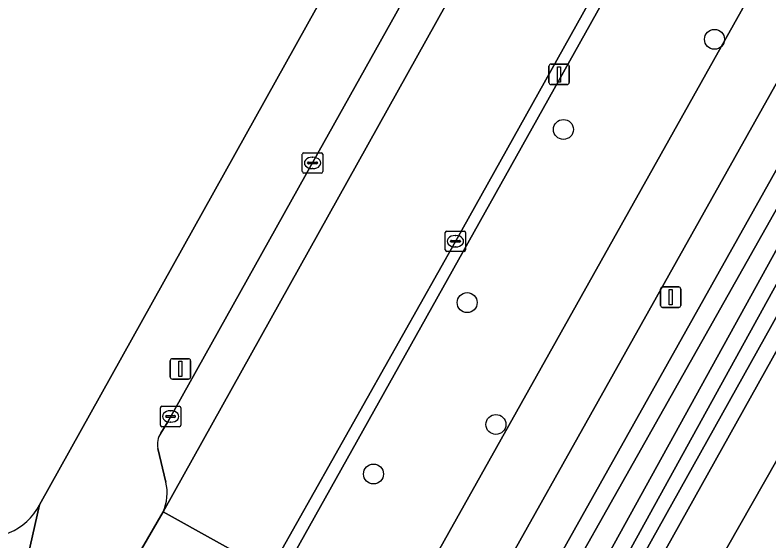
# Model space of a CAD drawing. Extents: x 162184 to 163154, y 385507 to 386516.
# Drawn here: x 162668.6 to 162705.52, y 385752.41 to 385778.15 of the extents above; entities that cross this region are included whole.
import ezdxf

# ---------------------------------------------------------------- set-up
doc = ezdxf.new("R2010")
doc.units = 0
for name, color, linetype in [('IMGEO_Berm_groen', 7, 'Continuous'), ('IMGEO_Boom', 7, 'Continuous'), ('IMGEO_Erf', 7, 'Continuous'), ('IMGEO_Fietspad_gesloten', 7, 'Continuous'), ('IMGEO_Groenvoorziening', 7, 'Continuous'), ('IMGEO_Kolk', 7, 'Continuous'), ('IMGEO_Lichtmast', 7, 'Continuous'), ('IMGEO_Loofbos', 7, 'Continuous'), ('IMGEO_Oever', 7, 'Continuous'), ('IMGEO_Parkeervlak_gesloten', 7, 'Continuous'), ('IMGEO_Rijbaan_lokaal_gesloten', 7, 'Continuous'), ('IMGEO_Rijbaan_lokaal_open', 7, 'Continuous'), ('IMGEO_Voetpad_open', 7, 'Continuous'), ('IMGEO_Waterloop', 7, 'Continuous')]:
    doc.layers.add(name, color=color, linetype=linetype)

msp = doc.modelspace()

# ---------------------------------------------------------------- linework, layer by layer
at = {"layer": 'IMGEO_Berm_groen'}
for points in [[(162720.29, 385807.118), (162714.199, 385808.857), (162682.244, 385751.764)], [(162687.761, 385749.103), (162688.264, 385750), (162720.29, 385807.118)]]:
    msp.add_lwpolyline(points, dxfattribs=at)
at = {"layer": 'IMGEO_Boom'}
for centre in [(162702.856, 385776.967), (162695.458, 385772.554), (162690.743, 385764.075), (162692.151, 385758.111), (162686.155, 385755.685)]:
    msp.add_circle(centre, 0.489, dxfattribs=at)
at = {"layer": 'IMGEO_Erf'}
msp.add_lwpolyline([(162669.795, 385754.178), (162700.467, 385809.183)], dxfattribs=at)
msp.add_arc((162667.079, 385755.629), 3.08, 256.1442, 331.8885, dxfattribs=at)
at = {"layer": 'IMGEO_Fietspad_gesloten'}
msp.add_lwpolyline([(162652.076, 385678.685), (162684.477, 385736.647), (162691.968, 385750), (162725.375, 385809.554), (162726.034, 385810.768), (162733.132, 385823.472), (162730.336, 385825.035), (162730.154, 385824.711), (162727.153, 385819.358), (162727.094, 385819.254), (162723.952, 385813.65), (162723.259, 385812.422), (162720.725, 385807.894), (162720.29, 385807.118), (162688.264, 385750), (162687.761, 385749.103), (162686.927, 385747.631), (162683.626, 385741.728), (162683.018, 385740.645), (162680.833, 385736.751), (162680.65, 385736.425), (162680.589, 385736.312), (162679.398, 385734.188)], dxfattribs=at)
at = {"layer": 'IMGEO_Groenvoorziening'}
for points in [[(162741.699, 385832.087), (162743.429, 385835.083), (162742.045, 385835.213), (162735.257, 385823.067), (162734.924, 385822.471), (162727.752, 385809.638), (162727.001, 385808.212), (162694.333, 385750), (162686.289, 385735.666), (162653.901, 385677.7), (162650.218, 385671.055), (162651.637, 385670.657), (162652.47, 385672.07), (162695.356, 385750)], [(162750.356, 385834.429), (162743.429, 385835.083), (162741.699, 385832.087), (162695.356, 385750), (162652.47, 385672.07), (162651.637, 385670.657), (162657.095, 385669.128), (162682.868, 385715.254), (162702.282, 385750)]]:
    msp.add_lwpolyline(points, close=True, dxfattribs=at)
for points in [[(162653.392, 385672.115), (162696.56, 385749.746), (162718.362, 385789.284), (162742.165, 385831.825), (162742.338, 385832.133)], [(162744.496, 385832.294), (162744.626, 385831.766), (162744.683, 385831.155), (162655.535, 385671.607)]]:
    msp.add_lwpolyline(points, dxfattribs=at)
at = {"layer": 'IMGEO_Kolk'}
for p, q in [((162682.668, 385770.489), (162682.668, 385771.341)), ((162682.743, 385771.415), (162683.595, 385771.415)), ((162683.156, 385771.195), (162683.181, 385771.195)), ((162683.669, 385771.341), (162683.669, 385770.489)), ((162682.927, 385770.909), (162682.927, 385770.921)), ((162683.365, 385770.872), (162682.967, 385770.872)), ((162682.97, 385770.958), (162683.368, 385770.958)), ((162683.411, 385770.921), (162683.411, 385770.909)), ((162683.595, 385770.415), (162682.743, 385770.415)), ((162683.179, 385770.635), (162683.154, 385770.635)), ((162689.667, 385766.656), (162689.667, 385767.508)), ((162689.742, 385767.582), (162690.594, 385767.582)), ((162690.668, 385767.508), (162690.668, 385766.656)), ((162689.926, 385767.076), (162689.926, 385767.088)), ((162690.364, 385767.039), (162689.966, 385767.039)), ((162689.969, 385767.125), (162690.367, 385767.125)), ((162690.155, 385767.362), (162690.18, 385767.362)), ((162690.41, 385767.088), (162690.41, 385767.076)), ((162690.178, 385766.802), (162690.153, 385766.802)), ((162690.594, 385766.582), (162689.742, 385766.582)), ((162675.715, 385758.076), (162675.715, 385758.928)), ((162675.79, 385759.002), (162676.642, 385759.002)), ((162676.716, 385758.928), (162676.716, 385758.076)), ((162676.017, 385758.545), (162676.415, 385758.545)), ((162676.203, 385758.782), (162676.228, 385758.782)), ((162675.974, 385758.496), (162675.974, 385758.508)), ((162676.412, 385758.459), (162676.014, 385758.459)), ((162676.226, 385758.222), (162676.201, 385758.222)), ((162676.458, 385758.508), (162676.458, 385758.496)), ((162676.642, 385758.002), (162675.79, 385758.002))]:
    msp.add_line(p, q, dxfattribs=at)
for points in [[(162682.668, 385770.489), (162682.668, 385771.341)], [(162682.743, 385771.415), (162683.595, 385771.415)], [(162683.669, 385771.341), (162683.669, 385770.489)], [(162683.595, 385770.415), (162682.743, 385770.415)], [(162689.667, 385766.656), (162689.667, 385767.508)], [(162689.742, 385767.582), (162690.594, 385767.582)], [(162690.668, 385767.508), (162690.668, 385766.656)], [(162690.594, 385766.582), (162689.742, 385766.582)], [(162675.715, 385758.076), (162675.715, 385758.928)], [(162675.79, 385759.002), (162676.642, 385759.002)], [(162676.716, 385758.928), (162676.716, 385758.076)], [(162676.642, 385758.002), (162675.79, 385758.002)]]:
    msp.add_lwpolyline(points, dxfattribs=at)
for centre, radius, start, end in [((162682.745, 385771.339), 0.0765, 91.552, 178.448), ((162682.745, 385771.339), 0.0765, 91.552, 178.448), ((162683.593, 385771.339), 0.0765, 1.552, 88.448), ((162683.593, 385771.339), 0.0765, 1.552, 88.448), ((162682.967, 385770.918), 0.0403, 85.8775, 175.7526), ((162682.964, 385770.908), 0.0366, 178.938, 274.7102), ((162683.368, 385770.915), 0.043, 264.8664, 352.4533), ((162683.372, 385770.92), 0.0386, 1.7309, 96.639), ((162682.745, 385770.491), 0.0765, 181.552, 268.448), ((162682.745, 385770.491), 0.0765, 181.552, 268.448), ((162683.593, 385770.491), 0.0765, 271.552, 358.448), ((162683.593, 385770.491), 0.0765, 271.552, 358.448), ((162689.744, 385767.506), 0.0765, 91.552, 178.448), ((162689.744, 385767.506), 0.0765, 91.552, 178.448), ((162690.592, 385767.506), 0.0765, 1.552, 88.448), ((162690.592, 385767.506), 0.0765, 1.552, 88.448), ((162689.966, 385767.085), 0.0403, 85.8775, 175.7526), ((162689.963, 385767.075), 0.0366, 178.938, 274.7102), ((162690.367, 385767.082), 0.043, 264.8664, 352.4533), ((162690.371, 385767.087), 0.0386, 1.7309, 96.639), ((162689.744, 385766.658), 0.0765, 181.552, 268.448), ((162689.744, 385766.658), 0.0765, 181.552, 268.448), ((162690.592, 385766.658), 0.0765, 271.552, 358.448), ((162690.592, 385766.658), 0.0765, 271.552, 358.448), ((162675.792, 385758.926), 0.0765, 91.552, 178.448), ((162675.792, 385758.926), 0.0765, 91.552, 178.448), ((162676.64, 385758.926), 0.0765, 1.552, 88.448), ((162676.64, 385758.926), 0.0765, 1.552, 88.448), ((162676.014, 385758.505), 0.0403, 85.8775, 175.7526), ((162676.419, 385758.507), 0.0386, 1.7309, 96.639), ((162676.011, 385758.495), 0.0366, 178.938, 274.7102), ((162676.415, 385758.502), 0.043, 264.8664, 352.4533), ((162675.792, 385758.078), 0.0765, 181.552, 268.448), ((162675.792, 385758.078), 0.0765, 181.552, 268.448), ((162676.64, 385758.078), 0.0765, 271.552, 358.448), ((162676.64, 385758.078), 0.0765, 271.552, 358.448)]:
    msp.add_arc(centre, radius, start, end, dxfattribs=at)
for centre, major_axis, ratio, start_param, end_param in [((162683.155, 385770.915), (-0.387, 0.002), 0.722429, 4.712389, 7.853982), ((162683.18, 385770.915), (-0.39, 0.002), 0.717154, 1.570796, 4.712389), ((162690.154, 385767.082), (-0.387, 0.002), 0.722429, 4.712389, 7.853982), ((162690.179, 385767.082), (-0.39, 0.002), 0.717154, 1.570796, 4.712389), ((162676.202, 385758.502), (-0.387, 0.002), 0.722429, 4.712389, 7.853982), ((162676.227, 385758.502), (-0.39, 0.002), 0.717154, 1.570796, 4.712389)]:
    msp.add_ellipse(centre, major_axis=major_axis, ratio=ratio, start_param=start_param, end_param=end_param, dxfattribs=at)
at = {"layer": 'IMGEO_Lichtmast'}
for p, q in [((162694.75, 385774.852), (162694.75, 385775.652)), ((162694.75, 385775.652), (162694.75, 385774.852)), ((162694.85, 385775.752), (162695.64, 385775.752)), ((162695.64, 385775.752), (162694.85, 385775.752)), ((162695.74, 385775.652), (162695.74, 385774.852)), ((162695.74, 385774.852), (162695.74, 385775.652)), ((162695.64, 385774.752), (162694.85, 385774.752)), ((162694.85, 385774.752), (162695.64, 385774.752)), ((162700.314, 385764.841), (162701.104, 385764.841)), ((162701.104, 385764.841), (162700.314, 385764.841)), ((162700.214, 385763.941), (162700.214, 385764.741)), ((162700.214, 385764.741), (162700.214, 385763.941)), ((162701.204, 385764.741), (162701.204, 385763.941)), ((162701.204, 385763.941), (162701.204, 385764.741)), ((162701.104, 385763.841), (162700.314, 385763.841)), ((162700.314, 385763.841), (162701.104, 385763.841)), ((162676.202, 385760.429), (162676.202, 385761.229)), ((162676.202, 385761.229), (162676.202, 385760.429)), ((162676.302, 385761.329), (162677.092, 385761.329)), ((162677.092, 385761.329), (162676.302, 385761.329)), ((162677.192, 385761.229), (162677.192, 385760.429)), ((162677.192, 385760.429), (162677.192, 385761.229)), ((162677.092, 385760.329), (162676.302, 385760.329)), ((162676.302, 385760.329), (162677.092, 385760.329))]:
    msp.add_line(p, q, dxfattribs=at)
for points in [[(162695.17, 385775.627), (162695.32, 385775.627), (162695.32, 385774.877), (162695.17, 385774.877), (162695.17, 385775.627)], [(162700.634, 385764.716), (162700.784, 385764.716), (162700.784, 385763.966), (162700.634, 385763.966), (162700.634, 385764.716)], [(162676.622, 385761.204), (162676.772, 385761.204), (162676.772, 385760.454), (162676.622, 385760.454), (162676.622, 385761.204)]]:
    msp.add_lwpolyline(points, dxfattribs=at)
for centre, start, end in [((162694.85, 385775.652), 90, 180), ((162694.85, 385775.652), 90, 180), ((162695.64, 385775.652), 0, 90), ((162695.64, 385775.652), 360, 90), ((162694.85, 385774.852), 180, 270), ((162694.85, 385774.852), 180, 270), ((162695.64, 385774.852), 270, 0), ((162695.64, 385774.852), 270, 0), ((162700.314, 385764.741), 90, 180), ((162700.314, 385764.741), 90, 180), ((162701.104, 385764.741), 0, 90), ((162701.104, 385764.741), 360, 90), ((162700.314, 385763.941), 180, 270), ((162700.314, 385763.941), 180, 270), ((162701.104, 385763.941), 270, 0), ((162701.104, 385763.941), 270, 0), ((162676.302, 385761.229), 90, 180), ((162676.302, 385761.229), 90, 180), ((162677.092, 385761.229), 0, 90), ((162677.092, 385761.229), 360, 90), ((162676.302, 385760.429), 180, 270), ((162676.302, 385760.429), 180, 270), ((162677.092, 385760.429), 270, 0), ((162677.092, 385760.429), 270, 0)]:
    msp.add_arc(centre, 0.1, start, end, dxfattribs=at)
at = {"layer": 'IMGEO_Loofbos'}
msp.add_lwpolyline([(162809.987, 385828.986), (162795.029, 385827.942), (162779.571, 385829.9), (162753.475, 385834.134), (162750.356, 385834.429), (162702.282, 385750), (162682.868, 385715.254), (162657.095, 385669.128), (162662.754, 385667.542), (162680.263, 385675.274), (162680.312, 385675.752), (162691.413, 385688.816), (162800.263, 385758.143), (162828.891, 385772.357), (162860.051, 385787.828), (162855.598, 385800.041), (162848.11, 385792.268), (162841.95, 385787.556), (162831.488, 385800.778), (162824.835, 385803.514), (162817.634, 385812.084), (162811.983, 385820.471)], close=True, dxfattribs=at)
at = {"layer": 'IMGEO_Oever'}
for points in [[(162742.338, 385832.133), (162742.165, 385831.825), (162718.362, 385789.284), (162696.56, 385749.746), (162653.392, 385672.115)], [(162653.963, 385672.073), (162697.276, 385749.351), (162697.64, 385750), (162719.077, 385788.887), (162742.879, 385831.425), (162743.147, 385831.906)], [(162743.969, 385831.554), (162654.821, 385672.006), (162654.522, 385671.574)], [(162654.036, 385670.651), (162654.781, 385670.727), (162654.984, 385670.847), (162655.292, 385671.189), (162655.535, 385671.607), (162744.683, 385831.155)]]:
    msp.add_lwpolyline(points, dxfattribs=at)
at = {"layer": 'IMGEO_Parkeervlak_gesloten'}
for points in [[(162675.852, 385753.826), (162705.447, 385806.904)], [(162702.332, 385805.315), (162693.684, 385789.752), (162693.34, 385789.083), (162691.395, 385785.638), (162683.189, 385770.947), (162676.074, 385758.245), (162675.743, 385757.687)], [(162675.596, 385756.931), (162675.983, 385755.288)]]:
    msp.add_lwpolyline(points, dxfattribs=at)
for centre, radius, start, end in [((162676.484, 385757.151), 0.915, 144.0961, 193.8968), ((162673.723, 385754.754), 2.323, 336.4587, 13.3008)]:
    msp.add_arc(centre, radius, start, end, dxfattribs=at)
at = {"layer": 'IMGEO_Rijbaan_lokaal_gesloten'}
msp.add_lwpolyline([(162705.447, 385806.904), (162675.852, 385753.826), (162681.077, 385750.922), (162681.524, 385751.73), (162690.163, 385767.076), (162715.234, 385811.915), (162715.299, 385812.035), (162716.63, 385814.501), (162718.112, 385817.168), (162719.504, 385819.615), (162721.673, 385823.513), (162723.453, 385826.746), (162724.843, 385829.27), (162731.703, 385841.47), (162743.195, 385862.057), (162753.215, 385880.038), (162754.424, 385882.245), (162749.238, 385885.143), (162748.376, 385883.693)], dxfattribs=at)
at = {"layer": 'IMGEO_Rijbaan_lokaal_open'}
msp.add_lwpolyline([(162677.898, 385745.171), (162679.002, 385747.168), (162680.568, 385750), (162681.077, 385750.922), (162675.852, 385753.826), (162674.785, 385752.004)], dxfattribs=at)
at = {"layer": 'IMGEO_Voetpad_open'}
for points in [[(162708.876, 385823.971), (162708.628, 385823.543), (162708.53, 385823.375), (162708.408, 385823.203), (162708.271, 385823.042), (162708.12, 385822.894), (162707.957, 385822.761), (162707.782, 385822.642), (162707.598, 385822.539), (162707.405, 385822.454), (162707.205, 385822.386), (162706.675, 385821.57), (162705.223, 385821.912), (162703.623, 385815.109), (162700.641, 385809.435), (162700.467, 385809.183), (162669.795, 385754.178), (162668.682, 385749.267)], [(162653.901, 385677.7), (162686.289, 385735.666), (162694.333, 385750), (162727.001, 385808.212), (162727.752, 385809.638), (162734.924, 385822.471), (162733.132, 385823.472), (162726.034, 385810.768), (162725.375, 385809.554), (162691.968, 385750), (162684.477, 385736.647), (162652.076, 385678.685)], [(162715.299, 385812.035), (162715.234, 385811.915), (162690.163, 385767.076), (162681.524, 385751.73), (162681.077, 385750.922), (162681.967, 385750.898)], [(162682.244, 385751.764), (162714.199, 385808.857)], [(162675.743, 385757.687), (162676.074, 385758.245), (162683.189, 385770.947), (162691.395, 385785.638), (162690.96, 385785.883), (162692.905, 385789.328), (162693.34, 385789.083), (162693.684, 385789.752), (162702.332, 385805.315)], [(162624.181, 385759.421), (162640.182, 385755.714), (162640.294, 385756.193), (162647.803, 385754.459), (162647.689, 385753.973), (162649.648, 385753.521), (162662.254, 385750.738), (162664.082, 385750.32), (162665.479, 385750), (162668.682, 385749.267), (162669.795, 385754.178)], [(162675.983, 385755.288), (162675.596, 385756.931)], [(162674.785, 385752.004), (162675.852, 385753.826)]]:
    msp.add_lwpolyline(points, dxfattribs=at)
for centre, radius, start, end in [((162676.484, 385757.151), 0.915, 144.0961, 193.8968), ((162673.723, 385754.754), 2.323, 336.4587, 13.3008), ((162667.079, 385755.629), 3.08, 256.1442, 331.8885)]:
    msp.add_arc(centre, radius, start, end, dxfattribs=at)
at = {"layer": 'IMGEO_Waterloop'}
for points in [[(162743.147, 385831.906), (162742.879, 385831.425), (162719.077, 385788.887), (162697.64, 385750), (162697.276, 385749.351), (162653.963, 385672.073)], [(162654.522, 385671.574), (162654.821, 385672.006), (162743.969, 385831.554)]]:
    msp.add_lwpolyline(points, dxfattribs=at)

doc.saveas('drawing.dxf')
